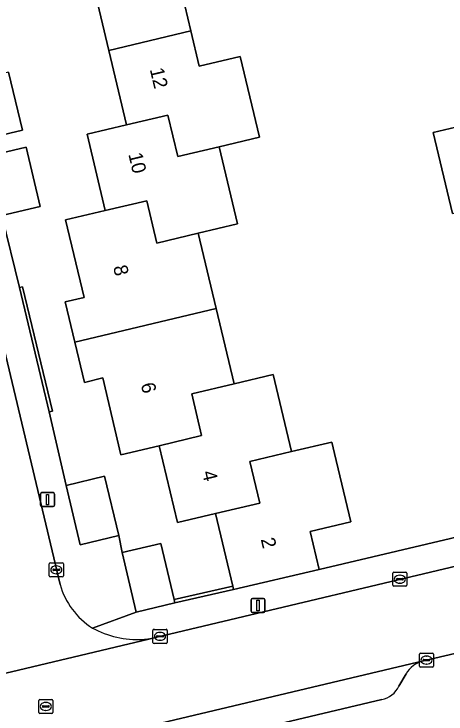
# Model space of a CAD drawing. Extents: x 158031 to 159244, y 380104 to 381214.
# Drawn here: x 158938.63 to 158969.38, y 380487.85 to 380537.68 of the extents above; entities that cross this region are included whole.
import ezdxf

# ---------------------------------------------------------------- set-up
doc = ezdxf.new("R2010")
doc.units = 0
for name, color, linetype in [('IMGEO_Erf', 7, 'Continuous'), ('IMGEO_Hek', 7, 'Continuous'), ('IMGEO_Kolk', 7, 'Continuous'), ('IMGEO_Lichtmast', 7, 'Continuous'), ('IMGEO_Muur', 7, 'Continuous'), ('IMGEO_Pand', 7, 'Continuous'), ('IMGEO_Pand_nummerreeks', 7, 'Continuous'), ('IMGEO_Parkeervlak_open', 7, 'Continuous'), ('IMGEO_Rijbaan_lokaal_open', 7, 'Continuous'), ('IMGEO_Rioolput', 7, 'Continuous'), ('IMGEO_Voetpad_open', 7, 'Continuous')]:
    doc.layers.add(name, color=color, linetype=linetype)

msp = doc.modelspace()

# ---------------------------------------------------------------- linework, layer by layer
at = {"layer": 'IMGEO_Erf'}
for points in [[(158936.774, 380527.557), (158939.5, 380528.199), (158940.495, 380523.975), (158937.769, 380523.333), (158939.008, 380518.196), (158939.241, 380518.252), (158941.36, 380509.413), (158941.127, 380509.357), (158942.333, 380504.122), (158945.081, 380504.786), (158946.079, 380500.545), (158946.333, 380499.334), (158949.085, 380499.996), (158950.021, 380495.995), (158954.204, 380496.937), (158952.981, 380502.114), (158950.271, 380501.469), (158948.969, 380506.945), (158946.243, 380506.296), (158944.942, 380511.766), (158943.639, 380511.456), (158942.958, 380514.318), (158942.278, 380517.179), (158943.614, 380517.497), (158942.301, 380523.016), (158945.122, 380523.686), (158943.831, 380529.112), (158946.639, 380529.78), (158945.377, 380535.085), (158944.115, 380540.392)], [(158950.57, 380539.217), (158951.22, 380536.483), (158951.82, 380533.962), (158954.734, 380534.655), (158956.101, 380528.908), (158953.231, 380528.226), (158954.535, 380522.742), (158951.739, 380522.077), (158953.012, 380516.724), (158954.291, 380511.347), (158957.085, 380512.011), (158958.39, 380506.523), (158961.256, 380507.204), (158961.451, 380506.382), (158962.608, 380501.517), (158959.709, 380500.828), (158960.344, 380498.141), (158973.521, 380501.247)], [(158938.245, 380533.546), (158939.221, 380529.419), (158936.496, 380528.775)], [(158969.835, 380523.479), (158968.472, 380529.239), (158971.291, 380529.906)]]:
    msp.add_lwpolyline(points, dxfattribs=at)
at = {"layer": 'IMGEO_Hek'}
msp.add_lwpolyline([(158960.344, 380498.141), (158973.521, 380501.247)], dxfattribs=at)
at = {"layer": 'IMGEO_Kolk'}
for p, q in [((158941.14, 380497.687), (158941.14, 380498.539)), ((158941.215, 380498.613), (158942.067, 380498.613)), ((158942.141, 380498.539), (158942.141, 380497.687)), ((158941.399, 380498.107), (158941.399, 380498.119)), ((158941.837, 380498.07), (158941.439, 380498.07)), ((158941.442, 380498.156), (158941.84, 380498.156)), ((158941.628, 380498.393), (158941.653, 380498.393)), ((158941.883, 380498.119), (158941.883, 380498.107)), ((158942.067, 380497.613), (158941.215, 380497.613)), ((158941.651, 380497.833), (158941.626, 380497.833)), ((158965.595, 380497.016), (158965.595, 380497.868)), ((158965.67, 380497.942), (158966.522, 380497.942)), ((158966.083, 380497.722), (158966.108, 380497.722)), ((158966.596, 380497.868), (158966.596, 380497.016)), ((158965.854, 380497.436), (158965.854, 380497.448)), ((158966.292, 380497.399), (158965.894, 380497.399)), ((158965.897, 380497.485), (158966.295, 380497.485)), ((158966.106, 380497.162), (158966.081, 380497.162)), ((158966.338, 380497.448), (158966.338, 380497.436)), ((158966.522, 380496.942), (158965.67, 380496.942)), ((158948.521, 380492.949), (158948.521, 380493.801)), ((158948.596, 380493.875), (158949.448, 380493.875)), ((158949.009, 380493.655), (158949.034, 380493.655)), ((158949.522, 380493.801), (158949.522, 380492.949)), ((158948.78, 380493.369), (158948.78, 380493.381)), ((158949.218, 380493.332), (158948.82, 380493.332)), ((158948.823, 380493.418), (158949.221, 380493.418)), ((158949.032, 380493.095), (158949.007, 380493.095)), ((158949.264, 380493.381), (158949.264, 380493.369)), ((158949.448, 380492.875), (158948.596, 380492.875)), ((158967.49, 380491.26), (158967.49, 380492.112)), ((158967.565, 380492.186), (158968.417, 380492.186)), ((158968.491, 380492.112), (158968.491, 380491.26)), ((158967.749, 380491.68), (158967.749, 380491.692)), ((158968.187, 380491.643), (158967.789, 380491.643)), ((158967.792, 380491.729), (158968.19, 380491.729)), ((158967.978, 380491.966), (158968.003, 380491.966)), ((158968.233, 380491.692), (158968.233, 380491.68)), ((158968.417, 380491.186), (158967.565, 380491.186)), ((158968.001, 380491.406), (158967.976, 380491.406))]:
    msp.add_line(p, q, dxfattribs=at)
for points in [[(158941.14, 380497.687), (158941.14, 380498.539)], [(158941.215, 380498.613), (158942.067, 380498.613)], [(158942.141, 380498.539), (158942.141, 380497.687)], [(158942.067, 380497.613), (158941.215, 380497.613)], [(158965.595, 380497.016), (158965.595, 380497.868)], [(158965.67, 380497.942), (158966.522, 380497.942)], [(158966.596, 380497.868), (158966.596, 380497.016)], [(158966.522, 380496.942), (158965.67, 380496.942)], [(158948.521, 380492.949), (158948.521, 380493.801)], [(158948.596, 380493.875), (158949.448, 380493.875)], [(158949.522, 380493.801), (158949.522, 380492.949)], [(158949.448, 380492.875), (158948.596, 380492.875)], [(158967.49, 380491.26), (158967.49, 380492.112)], [(158967.565, 380492.186), (158968.417, 380492.186)], [(158968.491, 380492.112), (158968.491, 380491.26)], [(158968.417, 380491.186), (158967.565, 380491.186)]]:
    msp.add_lwpolyline(points, dxfattribs=at)
for centre, radius, start, end in [((158941.217, 380498.537), 0.0765, 91.552, 178.448), ((158941.217, 380498.537), 0.0765, 91.552, 178.448), ((158942.065, 380498.537), 0.0765, 1.552, 88.448), ((158942.065, 380498.537), 0.0765, 1.552, 88.448), ((158941.439, 380498.116), 0.0403, 85.8775, 175.7526), ((158941.436, 380498.106), 0.0366, 178.938, 274.7102), ((158941.84, 380498.113), 0.043, 264.8664, 352.4533), ((158941.844, 380498.118), 0.0386, 1.7309, 96.639), ((158941.217, 380497.689), 0.0765, 181.552, 268.448), ((158941.217, 380497.689), 0.0765, 181.552, 268.448), ((158942.065, 380497.689), 0.0765, 271.552, 358.448), ((158942.065, 380497.689), 0.0765, 271.552, 358.448), ((158965.672, 380497.866), 0.0765, 91.552, 178.448), ((158965.672, 380497.866), 0.0765, 91.552, 178.448), ((158966.52, 380497.866), 0.0765, 1.552, 88.448), ((158966.52, 380497.866), 0.0765, 1.552, 88.448), ((158965.894, 380497.445), 0.0403, 85.8775, 175.7526), ((158965.891, 380497.435), 0.0366, 178.938, 274.7102), ((158966.295, 380497.442), 0.043, 264.8664, 352.4533), ((158966.299, 380497.447), 0.0386, 1.7309, 96.639), ((158965.672, 380497.018), 0.0765, 181.552, 268.448), ((158965.672, 380497.018), 0.0765, 181.552, 268.448), ((158966.52, 380497.018), 0.0765, 271.552, 358.448), ((158966.52, 380497.018), 0.0765, 271.552, 358.448), ((158948.598, 380493.799), 0.0765, 91.552, 178.448), ((158948.598, 380493.799), 0.0765, 91.552, 178.448), ((158949.446, 380493.799), 0.0765, 1.552, 88.448), ((158949.446, 380493.799), 0.0765, 1.552, 88.448), ((158948.82, 380493.378), 0.0403, 85.8775, 175.7526), ((158948.817, 380493.368), 0.0366, 178.938, 274.7102), ((158949.221, 380493.375), 0.043, 264.8664, 352.4533), ((158949.225, 380493.38), 0.0386, 1.7309, 96.639), ((158948.598, 380492.951), 0.0765, 181.552, 268.448), ((158948.598, 380492.951), 0.0765, 181.552, 268.448), ((158949.446, 380492.951), 0.0765, 271.552, 358.448), ((158949.446, 380492.951), 0.0765, 271.552, 358.448), ((158967.567, 380492.11), 0.0765, 91.552, 178.448), ((158967.567, 380492.11), 0.0765, 91.552, 178.448), ((158968.415, 380492.11), 0.0765, 1.552, 88.448), ((158968.415, 380492.11), 0.0765, 1.552, 88.448), ((158967.789, 380491.689), 0.0403, 85.8775, 175.7526), ((158967.786, 380491.679), 0.0366, 178.938, 274.7102), ((158968.19, 380491.686), 0.043, 264.8664, 352.4533), ((158968.194, 380491.691), 0.0386, 1.7309, 96.639), ((158967.567, 380491.262), 0.0765, 181.552, 268.448), ((158967.567, 380491.262), 0.0765, 181.552, 268.448), ((158968.415, 380491.262), 0.0765, 271.552, 358.448), ((158968.415, 380491.262), 0.0765, 271.552, 358.448)]:
    msp.add_arc(centre, radius, start, end, dxfattribs=at)
for centre, major_axis, ratio, start_param, end_param in [((158941.627, 380498.113), (-0.387, 0.002), 0.722429, 4.712389, 7.853982), ((158941.652, 380498.113), (-0.39, 0.002), 0.717154, 1.570796, 4.712389), ((158966.082, 380497.442), (-0.387, 0.002), 0.722429, 4.712389, 7.853982), ((158966.107, 380497.442), (-0.39, 0.002), 0.717154, 1.570796, 4.712389), ((158949.008, 380493.375), (-0.387, 0.002), 0.722429, 4.712389, 7.853982), ((158949.033, 380493.375), (-0.39, 0.002), 0.717154, 1.570796, 4.712389), ((158967.977, 380491.686), (-0.387, 0.002), 0.722429, 4.712389, 7.853982), ((158968.002, 380491.686), (-0.39, 0.002), 0.717154, 1.570796, 4.712389)]:
    msp.add_ellipse(centre, major_axis=major_axis, ratio=ratio, start_param=start_param, end_param=end_param, dxfattribs=at)
at = {"layer": 'IMGEO_Lichtmast'}
for p, q in [((158940.514, 380502.708), (158940.514, 380503.508)), ((158940.514, 380503.508), (158940.514, 380502.708)), ((158940.614, 380503.608), (158941.404, 380503.608)), ((158941.404, 380503.608), (158940.614, 380503.608)), ((158941.504, 380503.508), (158941.504, 380502.708)), ((158941.504, 380502.708), (158941.504, 380503.508)), ((158941.404, 380502.608), (158940.614, 380502.608)), ((158940.614, 380502.608), (158941.404, 380502.608)), ((158955.601, 380496.066), (158956.391, 380496.066)), ((158956.391, 380496.066), (158955.601, 380496.066)), ((158955.501, 380495.166), (158955.501, 380495.966)), ((158955.501, 380495.966), (158955.501, 380495.166)), ((158956.491, 380495.966), (158956.491, 380495.166)), ((158956.491, 380495.166), (158956.491, 380495.966)), ((158956.391, 380495.066), (158955.601, 380495.066)), ((158955.601, 380495.066), (158956.391, 380495.066))]:
    msp.add_line(p, q, dxfattribs=at)
for points in [[(158940.934, 380503.483), (158941.084, 380503.483), (158941.084, 380502.733), (158940.934, 380502.733), (158940.934, 380503.483)], [(158955.921, 380495.941), (158956.071, 380495.941), (158956.071, 380495.191), (158955.921, 380495.191), (158955.921, 380495.941)]]:
    msp.add_lwpolyline(points, dxfattribs=at)
for centre, start, end in [((158940.614, 380503.508), 90, 180), ((158940.614, 380503.508), 90, 180), ((158941.404, 380503.508), 0, 90), ((158941.404, 380503.508), 360, 90), ((158940.614, 380502.708), 180, 270), ((158940.614, 380502.708), 180, 270), ((158941.404, 380502.708), 270, 0), ((158941.404, 380502.708), 270, 0), ((158955.601, 380495.966), 90, 180), ((158955.601, 380495.966), 90, 180), ((158956.391, 380495.966), 0, 90), ((158956.391, 380495.966), 360, 90), ((158955.601, 380495.166), 180, 270), ((158955.601, 380495.166), 180, 270), ((158956.391, 380495.166), 270, 0), ((158956.391, 380495.166), 270, 0)]:
    msp.add_arc(centre, 0.1, start, end, dxfattribs=at)
at = {"layer": 'IMGEO_Muur'}
for points in [[(158941.36, 380509.413), (158939.241, 380518.252), (158939.008, 380518.196), (158941.127, 380509.357)], [(158950.021, 380495.995), (158950.076, 380495.761), (158954.257, 380496.703), (158954.204, 380496.937)]]:
    msp.add_lwpolyline(points, close=True, dxfattribs=at)
at = {"layer": 'IMGEO_Pand'}
for points in [[(158945.377, 380535.085), (158951.22, 380536.483), (158950.57, 380539.217), (158953.452, 380539.903), (158953.26, 380540.71), (158952.103, 380545.574), (158949.273, 380544.901), (158946.325, 380544.2), (158947.064, 380541.094), (158944.115, 380540.392)], [(158945.377, 380535.085), (158946.639, 380529.78), (158949.584, 380530.48), (158950.286, 380527.526), (158953.231, 380528.226), (158956.101, 380528.908), (158954.734, 380534.655), (158951.82, 380533.962), (158951.22, 380536.483)], [(158935.52, 380532.902), (158936.496, 380528.775), (158939.221, 380529.419), (158938.245, 380533.546)], [(158951.739, 380522.077), (158954.535, 380522.742), (158953.231, 380528.226), (158950.286, 380527.526), (158949.584, 380530.48), (158946.639, 380529.78), (158943.831, 380529.112), (158945.122, 380523.686), (158948.073, 380524.387), (158948.789, 380521.375)], [(158973.204, 380521.721), (158979.021, 380523.096), (158977.761, 380528.424), (158974.863, 380527.739), (158974.188, 380530.592), (158971.291, 380529.906), (158968.472, 380529.239), (158969.835, 380523.479), (158972.632, 380524.14)], [(158937.769, 380523.333), (158940.495, 380523.975), (158939.5, 380528.199), (158936.774, 380527.557)], [(158951.739, 380522.077), (158948.789, 380521.375), (158948.073, 380524.387), (158945.122, 380523.686), (158942.301, 380523.016), (158943.614, 380517.497), (158942.278, 380517.179), (158942.958, 380514.318), (158953.012, 380516.724)], [(158948.969, 380506.945), (158951.983, 380507.663), (158951.277, 380510.631), (158954.291, 380511.347), (158953.012, 380516.724), (158942.958, 380514.318), (158943.639, 380511.456), (158944.942, 380511.766), (158946.243, 380506.296)], [(158948.969, 380506.945), (158950.271, 380501.469), (158952.981, 380502.114), (158956.122, 380502.861), (158955.419, 380505.817), (158958.39, 380506.523), (158957.085, 380512.011), (158954.291, 380511.347), (158951.277, 380510.631), (158951.983, 380507.663)], [(158958.39, 380506.523), (158955.419, 380505.817), (158956.122, 380502.861), (158952.981, 380502.114), (158954.204, 380496.937), (158954.257, 380496.703), (158960.344, 380498.141), (158959.709, 380500.828), (158962.608, 380501.517), (158961.451, 380506.382), (158961.256, 380507.204)], [(158942.333, 380504.122), (158943.331, 380499.882), (158946.079, 380500.545), (158945.081, 380504.786)], [(158947.325, 380495.099), (158950.076, 380495.761), (158950.021, 380495.995), (158949.085, 380499.996), (158946.333, 380499.334)]]:
    msp.add_lwpolyline(points, close=True, dxfattribs=at)
at = {"layer": 'IMGEO_Parkeervlak_open'}
for points in [[(158967.769, 380491.632), (158922.543, 380480.912), (158917.816, 380479.685), (158894.316, 380474.117)], [(158966.032, 380489.825), (158966.54, 380490.701)], [(158898.242, 380473.095), (158964.814, 380488.882)]]:
    msp.add_lwpolyline(points, dxfattribs=at)
for centre, radius, start, end in [((158968.234, 380489.741), 1.947, 103.8223, 150.4675), ((158964.473, 380490.58), 1.732, 281.3502, 334.1453)]:
    msp.add_arc(centre, radius, start, end, dxfattribs=at)
at = {"layer": 'IMGEO_Rijbaan_lokaal_open'}
for points in [[(158941.908, 380497.067), (158934.264, 380529.122)], [(158932.127, 380489.349), (158948.712, 380493.285), (158948.8, 380493.312)]]:
    msp.add_lwpolyline(points, dxfattribs=at)
msp.add_lwpolyline([(158973.979, 380499.304), (158948.8, 380493.312), (158948.712, 380493.285), (158932.127, 380489.349), (158921.148, 380486.737), (158922.543, 380480.912), (158967.769, 380491.632), (158975.364, 380493.421)], close=True, dxfattribs=at)
for centre, radius, start, end in [((158947.091, 380498.521), 5.384, 195.6735, 237.7162), ((158947.357, 380499.553), 6.406, 240.638, 273.7771), ((158947.354, 380499.562), 6.415, 273.7984, 283.0271)]:
    msp.add_arc(centre, radius, start, end, dxfattribs=at)
at = {"layer": 'IMGEO_Rioolput'}
for p, q in [((158940.393, 380487.961), (158940.393, 380488.813)), ((158940.468, 380488.887), (158941.32, 380488.887)), ((158940.881, 380488.667), (158940.906, 380488.667)), ((158941.394, 380488.813), (158941.394, 380487.961)), ((158940.652, 380488.381), (158940.652, 380488.393)), ((158941.09, 380488.344), (158940.692, 380488.344)), ((158940.695, 380488.43), (158941.093, 380488.43)), ((158940.904, 380488.107), (158940.879, 380488.107)), ((158941.136, 380488.393), (158941.136, 380488.381)), ((158941.32, 380487.887), (158940.468, 380487.887))]:
    msp.add_line(p, q, dxfattribs=at)
for points in [[(158940.393, 380487.961), (158940.393, 380488.813)], [(158940.468, 380488.887), (158941.32, 380488.887)], [(158941.394, 380488.813), (158941.394, 380487.961)], [(158941.32, 380487.887), (158940.468, 380487.887)]]:
    msp.add_lwpolyline(points, dxfattribs=at)
for centre, radius, start, end in [((158940.47, 380488.811), 0.0765, 91.552, 178.448), ((158940.47, 380488.811), 0.0765, 91.552, 178.448), ((158941.318, 380488.811), 0.0765, 1.552, 88.448), ((158941.318, 380488.811), 0.0765, 1.552, 88.448), ((158940.692, 380488.39), 0.0403, 85.8775, 175.7526), ((158940.689, 380488.38), 0.0366, 178.938, 274.7102), ((158941.093, 380488.387), 0.043, 264.8664, 352.4533), ((158941.097, 380488.392), 0.0386, 1.7309, 96.639), ((158940.47, 380487.963), 0.0765, 181.552, 268.448), ((158940.47, 380487.963), 0.0765, 181.552, 268.448), ((158941.318, 380487.963), 0.0765, 271.552, 358.448), ((158941.318, 380487.963), 0.0765, 271.552, 358.448)]:
    msp.add_arc(centre, radius, start, end, dxfattribs=at)
for centre, major_axis, ratio, start_param, end_param in [((158940.88, 380488.387), (-0.387, 0.002), 0.722429, 4.712389, 7.853982), ((158940.905, 380488.387), (-0.39, 0.002), 0.717154, 1.570796, 4.712389)]:
    msp.add_ellipse(centre, major_axis=major_axis, ratio=ratio, start_param=start_param, end_param=end_param, dxfattribs=at)
at = {"layer": 'IMGEO_Voetpad_open'}
for points in [[(158946.333, 380499.334), (158946.079, 380500.545), (158943.331, 380499.882), (158942.333, 380504.122), (158941.127, 380509.357), (158939.008, 380518.196), (158937.769, 380523.333), (158936.774, 380527.557), (158936.496, 380528.775), (158935.52, 380532.902), (158934.545, 380537.029), (158934.257, 380538.231), (158933.257, 380542.459), (158930.962, 380552.18), (158933.703, 380552.822), (158933.687, 380552.901), (158935.787, 380553.4), (158935.017, 380556.675), (158932.272, 380568.344), (158932.208, 380568.328), (158929.786, 380578.483), (158928.875, 380582.538), (158922.994, 380583.042)], [(158922.678, 380578.197), (158923.12, 380576.294), (158927.96, 380577.456), (158932.954, 380556.187), (158928.109, 380555.067), (158933.156, 380533.858), (158934.264, 380529.122), (158941.908, 380497.067)], [(159076.814, 380525.826), (159073.201, 380524.837), (159063.054, 380522.425), (159042.854, 380517.661), (159036.759, 380516.202), (159029.864, 380514.624), (159027.117, 380513.976), (159026.8, 380515.342), (159023.58, 380514.595), (159014.029, 380512.359), (159013.739, 380512.334), (159007.48, 380510.787), (158997.762, 380508.476), (158997.377, 380510.14), (158992.677, 380509.054), (158989.927, 380508.344), (158990.651, 380505.301), (158980.518, 380502.896), (158973.521, 380501.247), (158960.344, 380498.141), (158954.257, 380496.703), (158950.076, 380495.761), (158947.325, 380495.099), (158944.216, 380493.97)], [(158948.8, 380493.312), (158973.979, 380499.304), (158978.724, 380500.43), (159009.315, 380507.681), (159015.014, 380509.033), (159040.386, 380514.995)], [(159046.844, 380510.276), (159046.72, 380510.246), (159041.877, 380509.115), (159041.279, 380508.969), (159032.615, 380506.938), (158980.111, 380494.53), (158975.364, 380493.421), (158967.769, 380491.632)], [(158944.216, 380493.97), (158947.325, 380495.099), (158946.333, 380499.334)], [(158966.54, 380490.701), (158966.032, 380489.825)], [(158964.814, 380488.882), (158898.242, 380473.095)]]:
    msp.add_lwpolyline(points, dxfattribs=at)
for centre, radius, start, end in [((158947.091, 380498.521), 5.384, 195.6735, 237.7162), ((158947.357, 380499.553), 6.406, 240.638, 273.7771), ((158947.354, 380499.562), 6.415, 273.7984, 283.0271), ((158968.234, 380489.741), 1.947, 103.8223, 150.4675), ((158964.473, 380490.58), 1.732, 281.3502, 334.1453)]:
    msp.add_arc(centre, radius, start, end, dxfattribs=at)

# ---------------------------------------------------------------- texts
at = {"layer": 'IMGEO_Pand_nummerreeks'}
for s, rotation, p in [('12', 283.3813, (158948.289, 380533.734)), ('10', 283.3835, (158946.759, 380527.694)), ('8', 283.2661, (158945.677, 380519.678)), ('6', 283.2661, (158947.647, 380511.322)), ('4', 283.3746, (158952.007, 380505.058)), ('2', 283.3555, (158956.187, 380500.286))]:
    msp.add_text(s, height=1, rotation=rotation, dxfattribs=at).set_placement(p)

doc.saveas('drawing.dxf')
